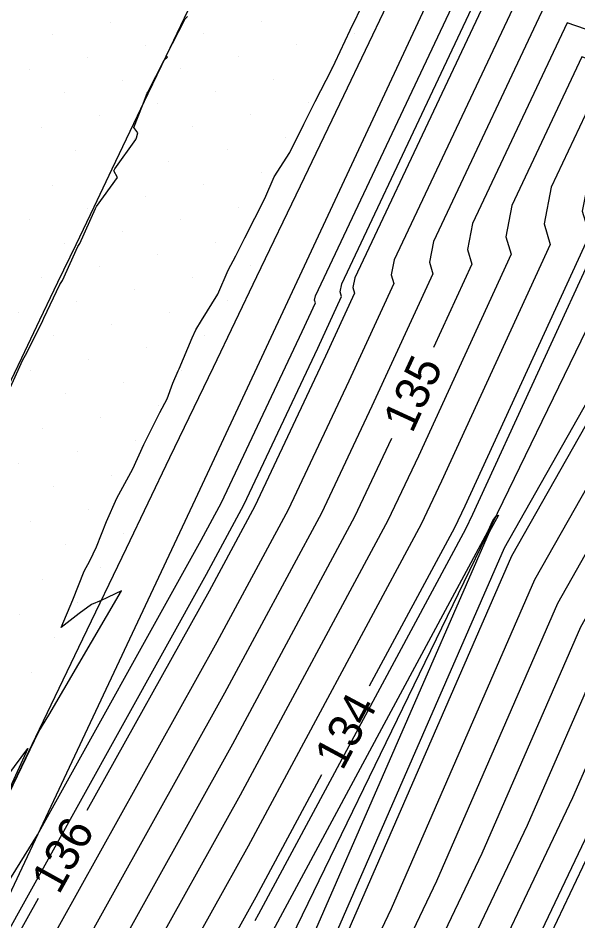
# Model space of a CAD drawing. Extents: x 2354170 to 2357230, y 866100 to 868290.
# Drawn here: x 2355388.3 to 2355421.8, y 866522.1 to 866576 of the extents above; entities that cross this region are included whole.
import ezdxf

# ---------------------------------------------------------------- set-up
doc = ezdxf.new("R2010")
doc.units = 0
for name, color, linetype in [('Default', 7, 'Continuous'), ('DTM Contours Major', 7, 'Continuous'), ('DTM Contours Major Text', 7, 'Continuous'), ('DTM Contours Minor', 7, 'Continuous'), ('Exist DTM Breakline', 7, 'Continuous'), ('Exist DTM Scan Elevation Point', 7, 'Continuous'), ('Exist Roads EOP', 7, 'Continuous'), ('PH Exist DTM Breakline', 7, 'Continuous')]:
    doc.layers.add(name, color=color, linetype=linetype)

msp = doc.modelspace()

# ---------------------------------------------------------------- linework, layer by layer
at = {"layer": 'Default'}
for points in [[(2355455.158, 866645.526), (2355454.297, 866644.511), (2355447.946, 866630.042), (2355446.102, 866626.643), (2355439.521, 866614.511), (2355437.234, 866609.387), (2355435.803, 866605.966), (2355429.073, 866591.831), (2355423.065, 866577.144), (2355422.217, 866575.362), (2355421.121, 866575.751), (2355415.474, 866563.762), (2355415.173, 866562.215), (2355415.434, 866561.342), (2355413.148, 866556.363)], [(2355451.101, 866624.5), (2355441.699, 866607.167), (2355440.617, 866604.743), (2355438.3, 866599.204), (2355435.375, 866593.06), (2355425.677, 866569.354), (2355425.509, 866569), (2355423.741, 866569.627), (2355422.506, 866567.006), (2355422.017, 866564.496), (2355422.441, 866563.08), (2355415.007, 866546.886), (2355414.393, 866545.584), (2355409.305, 866536.119)], [(2355435.724, 866618.227), (2355433.851, 866614.03), (2355433.307, 866612.728), (2355422.771, 866590.601), (2355420.453, 866584.934), (2355418.925, 866581.723), (2355418.501, 866581.874), (2355408.442, 866560.519), (2355408.328, 866559.934), (2355408.427, 866559.604), (2355406.694, 866555.828), (2355402.476, 866546.886), (2355399.745, 866541.805), (2355392.458, 866528.692)], [(2355462.126, 866609.602), (2355459.589, 866604.479), (2355457.066, 866598.928), (2355456.259, 866597.626), (2355445.636, 866575.508), (2355442.662, 866570.899), (2355442.908, 866570.6), (2355438.557, 866561.478), (2355438.367, 866561.185), (2355438.308, 866560.669), (2355427.685, 866538.35), (2355426.037, 866535.44), (2355424.161, 866531.135), (2355418.786, 866519.838)], [(2355433.274, 866592.65), (2355424.806, 866571.951), (2355424.411, 866571.12), (2355422.868, 866571.668), (2355420.162, 866565.925), (2355419.736, 866563.735), (2355420.105, 866562.501), (2355413.621, 866548.376), (2355412.407, 866545.801), (2355402.074, 866526.578), (2355397.826, 866518.933), (2355392.022, 866504.988), (2355390.529, 866502.372), (2355387.356, 866494.737), (2355378.915, 866474.238), (2355377.709, 866471.334), (2355372.225, 866460.176), (2355369.578, 866454.696), (2355359.039, 866433.252), (2355357.778, 866430.64), (2355352.681, 866420.776), (2355349.804, 866415.162), (2355338.927, 866394.115), (2355337.24, 866390.821)], [(2355431.174, 866592.241), (2355423.936, 866574.547), (2355423.314, 866573.241), (2355421.994, 866573.71), (2355417.818, 866564.844), (2355417.454, 866562.975), (2355417.769, 866561.921), (2355412.236, 866549.867), (2355410.42, 866546.018), (2355401.608, 866529.623), (2355395.783, 866519.142), (2355390.995, 866507.636), (2355388.835, 866503.852), (2355384.246, 866492.81), (2355377.209, 866475.72), (2355375.25, 866471.003), (2355370.627, 866461.597), (2355366.362, 866452.765), (2355357.461, 866434.654), (2355355.456, 866430.503), (2355351.148, 866422.165), (2355346.545, 866413.183), (2355337.415, 866395.516)], [(2355336.64, 866372.256), (2355339.663, 866378.549), (2355343.753, 866388.56), (2355346.394, 866394.067), (2355357.545, 866415.181), (2355357.799, 866415.7), (2355362.943, 866425.442), (2355365.741, 866431.183), (2355376.003, 866452.523), (2355378.759, 866458.177), (2355384.09, 866469.263), (2355386.61, 866474.85), (2355397.375, 866495.699), (2355400.619, 866502.876), (2355407.827, 866516.962), (2355410.624, 866522.841), (2355419.192, 866542.505), (2355426.718, 866555.797), (2355429.354, 866561.334), (2355429.604, 866563.56), (2355430.426, 866564.821), (2355431.528, 866567.132), (2355430.551, 866568.321), (2355442.375, 866586.643)], [(2355337.287, 866368.659), (2355341.828, 866378.112), (2355345.253, 866386.495), (2355349.543, 866395.439), (2355358.93, 866413.212), (2355359.335, 866414.044), (2355363.665, 866422.241), (2355368.111, 866431.366), (2355376.717, 866449.262), (2355381.159, 866458.376), (2355385.613, 866467.639), (2355389.708, 866476.715), (2355398.736, 866494.201), (2355403.429, 866504.581), (2355409.497, 866516.439), (2355413.331, 866524.5), (2355420.561, 866541.092), (2355426.912, 866552.308), (2355431.145, 866561.201), (2355431.357, 866563.085), (2355432.052, 866564.152), (2355433.804, 866567.826), (2355432.973, 866568.836), (2355443.028, 866584.416)], [(2355350.278, 866443.108), (2355362.638, 866468.704), (2355362.956, 866469.35), (2355368.679, 866483.13), (2355368.699, 866483.178), (2355368.917, 866483.705), (2355377.173, 866503.978), (2355378.305, 866506.326), (2355379.592, 866508.779), (2355380.686, 866510.856), (2355381.648, 866513.312), (2355385.103, 866519.446), (2355385.729, 866520.762), (2355386.343, 866521.891), (2355386.909, 866523.061), (2355389.502, 866527.256), (2355399.279, 866544.85), (2355400.49, 866547.102), (2355405.308, 866557.319), (2355406.091, 866559.024), (2355406.047, 866559.173), (2355406.098, 866559.438), (2355417.628, 866583.915)], [(2355419.375, 866579.833), (2355410.786, 866561.6), (2355410.61, 866560.694), (2355410.763, 866560.183), (2355408.079, 866554.338), (2355404.462, 866546.669), (2355400.211, 866538.759), (2355389.656, 866519.767), (2355387.914, 866515.58), (2355383.755, 866508.295), (2355374.918, 866487.031), (2355372.091, 866480.166), (2355367.873, 866470.011), (2355365.834, 866465.861), (2355356.711, 866446.971), (2355352.725, 866438.859), (2355348.49, 866430.091), (2355346.547, 866426.331), (2355336.768, 866407.245)], [(2355338.581, 866361.464), (2355346.158, 866377.236), (2355348.253, 866382.363), (2355355.841, 866398.182), (2355361.699, 866409.275), (2355362.409, 866410.731), (2355365.108, 866415.841), (2355372.851, 866431.732), (2355378.145, 866442.741), (2355385.959, 866458.773), (2355388.661, 866464.392), (2355395.902, 866480.443), (2355401.46, 866491.207), (2355409.048, 866507.992), (2355412.835, 866515.394), (2355418.746, 866527.817), (2355423.299, 866538.266), (2355427.298, 866545.329), (2355434.727, 866560.935), (2355434.862, 866562.135), (2355435.305, 866562.815), (2355438.356, 866569.213), (2355437.818, 866569.868), (2355444.332, 866579.962)], [(2355420.248, 866577.792), (2355413.13, 866562.681), (2355412.891, 866561.454), (2355413.098, 866560.762), (2355409.465, 866552.847), (2355406.448, 866546.452), (2355400.676, 866535.714), (2355391.699, 866519.558), (2355388.941, 866512.932), (2355385.449, 866506.814), (2355378.027, 866488.958), (2355373.797, 866478.684), (2355370.332, 866470.342), (2355367.431, 866464.44), (2355359.928, 866448.902), (2355354.303, 866437.457), (2355350.812, 866430.228), (2355348.081, 866424.943), (2355340.027, 866409.224), (2355334.391, 866398.319)], [(2355388.359, 866458.972), (2355390.184, 866462.769), (2355398.999, 866482.307), (2355402.821, 866489.71), (2355411.858, 866509.698), (2355414.505, 866514.871), (2355421.453, 866529.476), (2355424.668, 866536.853), (2355427.491, 866541.84), (2355436.518, 866560.802), (2355436.614, 866561.66), (2355436.931, 866562.147), (2355440.632, 866569.907), (2355440.24, 866570.383), (2355444.984, 866577.735)], [(2355387.018, 866528.117), (2355389.582, 866533.41), (2355390.193, 866534.399), (2355394.517, 866541.818), (2355393.313, 866541.243), (2355392.728, 866540.998), (2355391.994, 866540.464), (2355390.928, 866539.635), (2355391.613, 866541.292), (2355392.286, 866542.986), (2355392.629, 866543.618), (2355393.023, 866544.443), (2355393.629, 866545.954), (2355394.234, 866547.355), (2355395.196, 866549.111), (2355395.852, 866550.561), (2355396.807, 866552.481), (2355397.25, 866553.28), (2355397.588, 866554.233), (2355397.912, 866554.956), (2355397.964, 866555.077), (2355398.746, 866556.93), (2355398.956, 866557.418), (2355399.29, 866557.966), (2355400.271, 866559.545), (2355400.891, 866560.975), (2355401.341, 866561.835), (2355401.89, 866562.913), (2355403.081, 866565.261), (2355403.636, 866566.544), (2355404.562, 866567.998), (2355405.398, 866569.689), (2355406.076, 866571.054), (2355407.071, 866572.987), (2355407.273, 866573.402), (2355408.164, 866575.307), (2355409.024, 866577.064)], [(2355387.799, 866553.775), (2355388.626, 866555.616), (2355388.794, 866555.895), (2355389.767, 866557.826), (2355389.88, 866558.111), (2355390.834, 866560.114), (2355391.004, 866560.351), (2355391.911, 866562.382), (2355392.039, 866562.563), (2355392.964, 866564.666), (2355393.024, 866564.778), (2355394.291, 866566.5), (2355394.06, 866566.911), (2355394.115, 866567.025), (2355395.378, 866568.778), (2355395.417, 866568.88), (2355395.489, 866569.183), (2355395.263, 866569.504), (2355395.768, 866570.814), (2355396.054, 866571.538), (2355396.097, 866571.608), (2355397.062, 866573.521), (2355397.271, 866573.689), (2355397.191, 866573.775), (2355398.314, 866575.98), (2355398.461, 866576.118)], [(2355380.818, 866467.252), (2355382.566, 866470.886), (2355383.513, 866472.986), (2355396.013, 866497.196), (2355397.81, 866501.17), (2355406.158, 866517.485), (2355407.917, 866521.182), (2355417.823, 866543.918), (2355425.132, 866556.827)], [(2355384.755, 866461.063), (2355387.137, 866466.016), (2355392.805, 866478.579), (2355400.098, 866492.704), (2355406.239, 866506.287), (2355411.166, 866515.916), (2355416.039, 866526.158), (2355421.93, 866539.679), (2355427.105, 866548.818), (2355428.183, 866551.083)], [(2355410.64, 866550.912), (2355408.434, 866546.235), (2355401.142, 866532.669), (2355393.741, 866519.35), (2355389.968, 866510.284), (2355387.142, 866505.333), (2355381.137, 866490.884), (2355375.503, 866477.202), (2355372.791, 866470.672), (2355369.029, 866463.018), (2355367.887, 866460.653)], [(2355401.91, 866518.516), (2355403.005, 866520.487), (2355416.379, 866545.367), (2355416.392, 866545.396), (2355416.68, 866546.022), (2355416.86, 866546.263), (2355417.023, 866546.336), (2355416.454, 866545.331), (2355405.209, 866519.524), (2355404.488, 866518.008), (2355395, 866499.464), (2355394.651, 866498.693), (2355389.545, 866488.803), (2355393.575, 866498.59), (2355393.916, 866499.41), (2355394.076, 866499.691), (2355401.91, 866518.516)], [(2355386.986, 866529.796), (2355388.933, 866532.399), (2355387.027, 866528.253)], [(2355406.465, 866530.834), (2355402.54, 866523.532), (2355399.868, 866518.725), (2355393.049, 866502.339), (2355392.222, 866500.891), (2355390.465, 866496.663), (2355380.621, 866472.756), (2355380.168, 866471.665), (2355373.822, 866458.755), (2355372.795, 866456.627), (2355364.665, 866440.085)], [(2355389.544, 866523.447), (2355387.614, 866519.975), (2355386.887, 866518.228), (2355382.062, 866509.775), (2355371.808, 866485.105), (2355370.385, 866481.648), (2355365.415, 866469.68), (2355364.236, 866467.282), (2355353.495, 866445.04), (2355351.146, 866440.261), (2355347.54, 866432.795)]]:
    msp.add_lwpolyline(points, dxfattribs=at)
at = {"layer": 'DTM Contours Major'}
for points in [[(2355455.158, 866645.526), (2355454.297, 866644.511), (2355447.946, 866630.042), (2355446.102, 866626.643), (2355439.521, 866614.511), (2355437.234, 866609.387), (2355435.803, 866605.966), (2355429.073, 866591.831), (2355423.065, 866577.144), (2355422.217, 866575.362), (2355421.121, 866575.751), (2355415.474, 866563.762), (2355415.173, 866562.215), (2355415.434, 866561.342), (2355413.148, 866556.363)], [(2355384.755, 866461.063), (2355387.137, 866466.016), (2355392.805, 866478.579), (2355400.098, 866492.704), (2355406.239, 866506.287), (2355411.166, 866515.916), (2355416.039, 866526.158), (2355421.93, 866539.679), (2355427.105, 866548.818), (2355428.183, 866551.083)], [(2355410.64, 866550.912), (2355408.434, 866546.235), (2355401.142, 866532.669), (2355393.741, 866519.35), (2355389.968, 866510.284), (2355387.142, 866505.333), (2355381.137, 866490.884), (2355375.503, 866477.202), (2355372.791, 866470.672), (2355369.029, 866463.018), (2355367.887, 866460.653)]]:
    msp.add_lwpolyline(points, dxfattribs=at)
at = {"layer": 'DTM Contours Minor'}
for points in [[(2355496.719, 866678.061), (2355492.213, 866668.068), (2355491.598, 866666.365), (2355480.815, 866645.994), (2355480.216, 866644.97), (2355479.667, 866644.275), (2355468.489, 866621.774), (2355467.977, 866620.342), (2355467.466, 866619.213), (2355459.7, 866603.527), (2355457.58, 866598.865), (2355456.902, 866597.772), (2355445.854, 866574.766), (2355443.469, 866571.071), (2355443.666, 866570.831), (2355439.099, 866561.255), (2355438.951, 866561.027), (2355438.905, 866560.624), (2355427.749, 866537.187), (2355426.493, 866534.969), (2355425.063, 866531.687), (2355416.731, 866514.173), (2355415.604, 866511.972), (2355409.49, 866498.448)], [(2355436.075, 866593.197), (2355425.967, 866568.489), (2355425.874, 866568.293), (2355424.032, 866568.947), (2355423.288, 866567.366), (2355422.778, 866564.749), (2355423.219, 866563.273), (2355415.469, 866546.389), (2355415.055, 866545.512), (2355402.695, 866522.517), (2355402.469, 866522.111)], [(2355395.123, 866496.851), (2355395.559, 866497.695), (2355396.873, 866500.601), (2355405.601, 866517.66), (2355407.014, 866520.629), (2355417.367, 866544.389), (2355426.461, 866560.449), (2355426.966, 866561.511), (2355427.093, 866562.642), (2355425.966, 866562.954), (2355424.634, 866564.614), (2355427.807, 866565.022), (2355428.257, 866565.712), (2355428.494, 866566.208), (2355427.322, 866567.633), (2355441.506, 866589.612)], [(2355352.422, 866444.396), (2355363.703, 866467.756), (2355364.595, 866469.57), (2355369.816, 866482.142), (2355370.772, 866484.462), (2355381.335, 866509.878), (2355381.452, 866510.166), (2355381.468, 866510.199), (2355381.486, 866510.234), (2355381.502, 866510.263), (2355381.515, 866510.298), (2355381.627, 866510.496), (2355386.544, 866519.11), (2355386.933, 866520.045), (2355399.59, 866542.82), (2355401.814, 866546.958), (2355406.232, 866556.325), (2355407.648, 866559.41), (2355407.568, 866559.68), (2355407.661, 866560.159), (2355418.21, 866582.554)]]:
    msp.add_lwpolyline(points, dxfattribs=at)
at = {"layer": 'Exist DTM Breakline'}
msp.add_lwpolyline([(2355399.336, 866578.28), (2355398.258, 866576.024), (2355397.18, 866573.769), (2355396.102, 866571.513), (2355395.024, 866569.257), (2355393.946, 866567.002), (2355392.868, 866564.746), (2355391.789, 866562.491), (2355390.71, 866560.236), (2355389.63, 866557.981), (2355388.551, 866555.726), (2355387.471, 866553.471)], dxfattribs=at)
at = {"layer": 'Exist DTM Scan Elevation Point'}
for p, q in [((2355393.858, 866575.779), (2355393.858, 866575.779)), ((2355402.871, 866575.811), (2355402.871, 866575.811)), ((2355390.393, 866575.073), (2355390.393, 866575.073)), ((2355399.407, 866575.105), (2355399.407, 866575.105)), ((2355408.421, 866575.137), (2355408.421, 866575.137)), ((2355395.943, 866574.399), (2355395.943, 866574.399)), ((2355404.956, 866574.431), (2355404.956, 866574.431)), ((2355392.478, 866573.694), (2355392.478, 866573.694)), ((2355401.492, 866573.726), (2355401.492, 866573.726)), ((2355407.041, 866573.052), (2355407.041, 866573.052)), ((2355389.014, 866572.988), (2355389.014, 866572.988)), ((2355398.028, 866573.02), (2355398.028, 866573.02)), ((2355394.563, 866572.315), (2355394.563, 866572.315)), ((2355403.577, 866572.346), (2355403.577, 866572.346)), ((2355391.099, 866571.609), (2355391.099, 866571.609)), ((2355400.113, 866571.641), (2355400.113, 866571.641)), ((2355396.648, 866570.935), (2355396.648, 866570.935)), ((2355405.662, 866570.967), (2355405.662, 866570.967)), ((2355393.184, 866570.23), (2355393.184, 866570.23)), ((2355402.198, 866570.261), (2355402.198, 866570.261)), ((2355389.719, 866569.524), (2355389.719, 866569.524)), ((2355398.733, 866569.556), (2355398.733, 866569.556)), ((2355395.269, 866568.85), (2355395.269, 866568.85)), ((2355404.283, 866568.882), (2355404.283, 866568.882)), ((2355391.804, 866568.145), (2355391.804, 866568.145)), ((2355400.818, 866568.176), (2355400.818, 866568.176)), ((2355397.354, 866567.471), (2355397.354, 866567.471)), ((2355393.889, 866566.765), (2355393.889, 866566.765)), ((2355402.903, 866566.797), (2355402.903, 866566.797)), ((2355390.425, 866566.06), (2355390.425, 866566.06)), ((2355399.439, 866566.091), (2355399.439, 866566.091)), ((2355395.974, 866565.386), (2355395.974, 866565.386)), ((2355392.51, 866564.68), (2355392.51, 866564.68)), ((2355401.524, 866564.712), (2355401.524, 866564.712)), ((2355389.045, 866563.975), (2355389.045, 866563.975)), ((2355398.059, 866564.006), (2355398.059, 866564.006)), ((2355394.595, 866563.301), (2355394.595, 866563.301)), ((2355391.13, 866562.595), (2355391.13, 866562.595)), ((2355400.144, 866562.627), (2355400.144, 866562.627)), ((2355396.68, 866561.921), (2355396.68, 866561.921)), ((2355393.215, 866561.216), (2355393.215, 866561.216)), ((2355402.229, 866561.247), (2355402.229, 866561.247)), ((2355389.751, 866560.51), (2355389.751, 866560.51)), ((2355398.765, 866560.542), (2355398.765, 866560.542)), ((2355395.3, 866559.836), (2355395.3, 866559.836)), ((2355391.836, 866559.131), (2355391.836, 866559.131)), ((2355400.85, 866559.162), (2355400.85, 866559.162)), ((2355388.372, 866558.425), (2355388.372, 866558.425)), ((2355397.385, 866558.457), (2355397.385, 866558.457)), ((2355393.921, 866557.751), (2355393.921, 866557.751)), ((2355390.457, 866557.046), (2355390.457, 866557.046)), ((2355399.47, 866557.077), (2355399.47, 866557.077)), ((2355396.006, 866556.372), (2355396.006, 866556.372)), ((2355392.542, 866555.666), (2355392.542, 866555.666)), ((2355389.077, 866554.961), (2355389.077, 866554.961)), ((2355398.091, 866554.992), (2355398.091, 866554.992)), ((2355394.627, 866554.287), (2355394.627, 866554.287)), ((2355391.162, 866553.581), (2355391.162, 866553.581)), ((2355396.712, 866552.907), (2355396.712, 866552.907)), ((2355393.247, 866552.202), (2355393.247, 866552.202)), ((2355389.783, 866551.496), (2355389.783, 866551.496)), ((2355395.332, 866550.822), (2355395.332, 866550.822)), ((2355391.868, 866550.117), (2355391.868, 866550.117)), ((2355388.403, 866549.411), (2355388.403, 866549.411)), ((2355393.953, 866548.737), (2355393.953, 866548.737)), ((2355390.488, 866548.032), (2355390.488, 866548.032)), ((2355392.573, 866546.652), (2355392.573, 866546.652)), ((2355389.109, 866545.947), (2355389.109, 866545.947)), ((2355394.658, 866545.273), (2355394.658, 866545.273)), ((2355391.194, 866544.567), (2355391.194, 866544.567)), ((2355393.279, 866543.188), (2355393.279, 866543.188)), ((2355389.814, 866542.482), (2355389.814, 866542.482)), ((2355391.899, 866541.103), (2355391.899, 866541.103)), ((2355388.435, 866540.398), (2355388.435, 866540.398)), ((2355390.52, 866539.018), (2355390.52, 866539.018)), ((2355389.14, 866536.933), (2355389.14, 866536.933))]:
    msp.add_line(p, q, dxfattribs=at)
at = {"layer": 'Exist Roads EOP'}
msp.add_lwpolyline([(2355353.269, 866457.821), (2355355.866, 866463.23), (2355358.463, 866468.639), (2355361.059, 866474.049), (2355363.654, 866479.458), (2355366.249, 866484.868), (2355368.845, 866490.277), (2355371.44, 866495.687), (2355374.036, 866501.096), (2355376.632, 866506.506), (2355379.228, 866511.915), (2355381.825, 866517.324), (2355384.423, 866522.732), (2355387.02, 866528.141), (2355389.618, 866533.549), (2355392.216, 866538.958), (2355394.813, 866544.367), (2355397.409, 866549.776), (2355400.005, 866555.185), (2355402.599, 866560.595), (2355405.193, 866566.006), (2355407.786, 866571.417), (2355410.38, 866576.827)], dxfattribs=at)
at = {"layer": 'PH Exist DTM Breakline'}
for points in [[(2355462.264, 866681.282), (2355449.29, 866652.845), (2355431.772, 866616.884), (2355416.85, 866585.734), (2355398.908, 866547.275), (2355381.513, 866510.255), (2355362.049, 866469.228), (2355342.769, 866429.753), (2355321.636, 866386.842), (2355298.704, 866337.728), (2355276.341, 866292.909), (2355263.024, 866269.789)], [(2355281.117, 866263.09), (2355291.385, 866283.678), (2355294.507, 866291.064), (2355304.567, 866314.107), (2355322.328, 866352.396), (2355341.35, 866391.869), (2355361.718, 866430.873), (2355381.648, 866471.864), (2355403.329, 866518.372), (2355424.612, 866562.24), (2355423.403, 866563.319), (2355423.174, 866564.881), (2355424.474, 866567.914), (2355426.326, 866567.421), (2355427.666, 866565.955), (2355427.962, 866564.005), (2355426.4, 866561.553)]]:
    msp.add_lwpolyline(points, dxfattribs=at)

# ---------------------------------------------------------------- texts
at = {"layer": 'Default'}
for s, rotation, p in [('135', 65.2937, (2355411.867, 866551.18)), ('134', 61.7413, (2355407.703, 866531.027)), ('136', 60.9388, (2355390.785, 866523.622))]:
    msp.add_text(s, height=2, rotation=rotation, dxfattribs=at).set_placement(p)
at = {"layer": 'DTM Contours Major Text'}
msp.add_text('135', height=2, rotation=65.2937, dxfattribs=at).set_placement((2355411.867, 866551.18))

doc.saveas('drawing.dxf')
